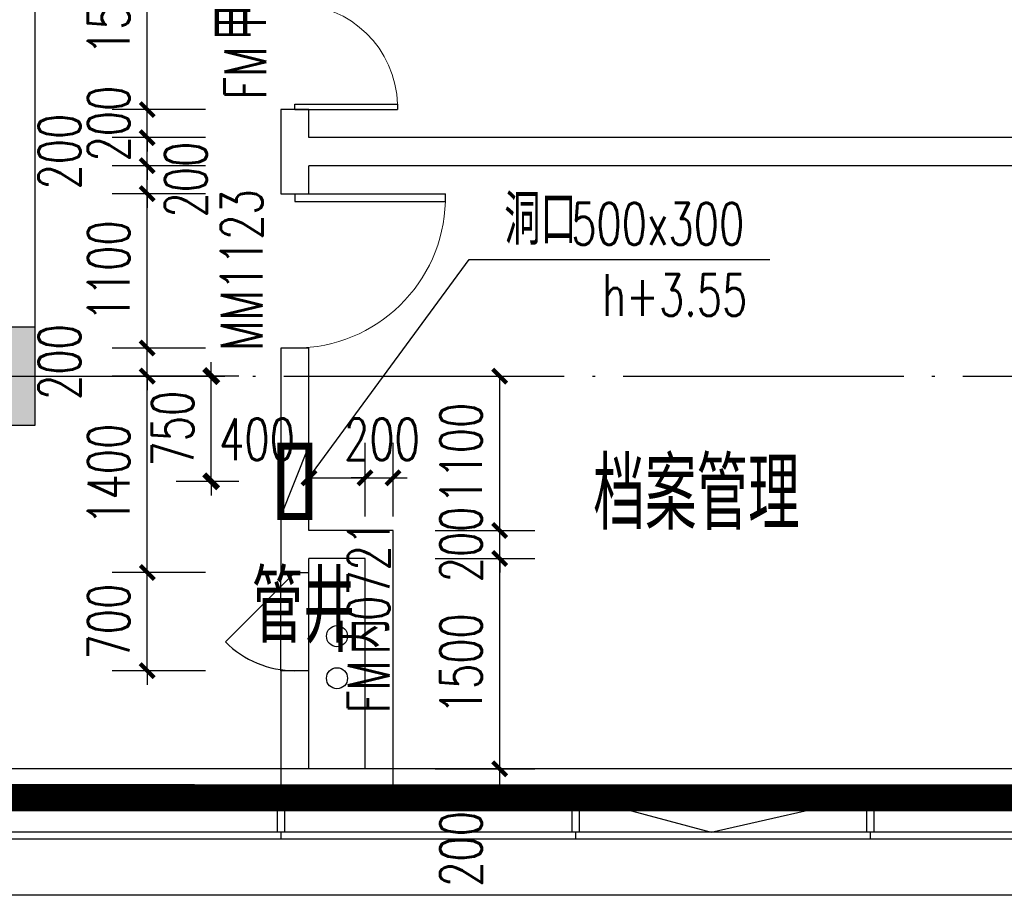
# Model space of a CAD drawing. Extents: x 797781 to 1255204, y 21234 to 1024248.
# Tile 266 of 656: x 980747 to 987764, y 268514 to 274762. Entities that reach past the tile are written whole.
import ezdxf

# ---------------------------------------------------------------- set-up
doc = ezdxf.new("R2010")
doc.units = 0
doc.header["$LTSCALE"] = 1000
doc.header["$MEASUREMENT"] = 0
doc.linetypes.add('230303生产综合楼-平面图_t8$0$DOTE', pattern=[2.4200000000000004, 2, -0.2, 0.02, -0.2])
doc.linetypes.add('__DASH', pattern=[0.35, 0.25, -0.1])
for name, color, linetype in [('230303生产综合楼-平面图_t8$0$3T_WOOD', 21, 'Continuous'), ('230303生产综合楼-平面图_t8$0$COLUMN', 40, 'Continuous'), ('230303生产综合楼-平面图_t8$0$CURTWALL', 4, 'Continuous'), ('230303生产综合楼-平面图_t8$0$DOOR_FIRE', 4, 'Continuous'), ('230303生产综合楼-平面图_t8$0$DOOR_FIRE_TEXT', 7, 'Continuous'), ('230303生产综合楼-平面图_t8$0$DOTE', 1, '230303生产综合楼-平面图_t8$0$DOTE'), ('230303生产综合楼-平面图_t8$0$PUB_DIM', 3, 'Continuous'), ('230303生产综合楼-平面图_t8$0$PUB_HATCH', 8, 'Continuous'), ('230303生产综合楼-平面图_t8$0$PUB_TEXT', 7, 'Continuous'), ('230303生产综合楼-平面图_t8$0$VPIPE-雨水', 4, 'Continuous'), ('230303生产综合楼-平面图_t8$0$WALL', 40, 'Continuous'), ('230303生产综合楼-平面图_t8$0$WINDOW', 4, 'Continuous'), ('230303生产综合楼-平面图_t8$0$WINDOW_TEXT', 7, 'Continuous'), ('230303生产综合楼-平面图_t8$0$看线', 115, 'Continuous'), ('A-暖通提建筑洞口', 1, 'Continuous'), ('DIM_LEAD', 3, 'Continuous'), ('PUB_DIM', 3, 'Continuous'), ('PUB_HATCH', 8, 'Continuous'), ('PUB_TEXT', 7, 'Continuous'), ('WINDOW', 4, 'Continuous')]:
    doc.layers.add(name, color=color, linetype=linetype)
doc.styles.add('230303生产综合楼-平面图_t8$0$_TCH_DIM', font='SIMPLEX', dxfattribs={"bigfont": 'GBCBIG'})
doc.styles.add('230303生产综合楼-平面图_T8$0$_TCH_DIM_T3', font='SIMPLEX', dxfattribs={"width": 0.7058823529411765, "bigfont": 'GBCBIG'})
doc.styles.add('230303生产综合楼-平面图_t8$0$_TCH_WINDOW', font='SIMPLEX', dxfattribs={"height": 3.5, "bigfont": 'GBCBIG'})
doc.styles.add('_TCH_DIM', font='SIMPLEX', dxfattribs={"bigfont": 'GBCBIG'})
doc.styles.add('_TCH_DIM_T3', font='SIMPLEX', dxfattribs={"width": 0.7058823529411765, "bigfont": 'GBCBIG'})
doc.dimstyles.new('230303生产综合楼-平面图_T8$0$_TCH_ARCH&&100', dxfattribs={"dimtxt": 297.5, "dimasz": 100, "dimexe": 250, "dimexo": 300, "dimgap": 126.25, "dimtad": 1, "dimdec": 0, "dimzin": 0, "dimdsep": 46, "dimtxsty": '230303生产综合楼-平面图_T8$0$_TCH_DIM_T3', "dimblk": '230303生产综合楼-平面图_t8$0$_ArchTick', "dimcen": 0.09, "dimclrt": 7, "dimazin": 2, "dimtfac": 1, "dimtdec": 0, "dimtix": 1, "dimtmove": 2, "dimatfit": 3, "dimfxl": 1, "dimtolj": 1, "dimtzin": 0, "dimarcsym": 0})
doc.dimstyles.new('_TCH_ARCH&&100', dxfattribs={"dimtxt": 297.5, "dimasz": 100, "dimexe": 250, "dimexo": 300, "dimgap": 126.25, "dimtad": 1, "dimdec": 0, "dimzin": 0, "dimdsep": 46, "dimtxsty": '_TCH_DIM_T3', "dimblk": 'ARCHTICK', "dimcen": 0.09, "dimclrt": 7, "dimazin": 2, "dimtfac": 1, "dimtdec": 0, "dimtix": 1, "dimtmove": 2, "dimatfit": 3, "dimfxl": 1, "dimtolj": 1, "dimtzin": 0, "dimarcsym": 0})

# ---------------------------------------------------------------- blocks, each defined once
blk = doc.blocks.new('AQ2')
at = {"color": 6, "linetype": '__DASH', "ltscale": 4, "const_width": 200}
blk.add_lwpolyline([(1125985.202185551, 272623.1692221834), (1125985.202185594, 263323.1692221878), (1058450.711264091, 263323.1692218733), (1032885.202185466, 265973.5692109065), (1032885.202185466, 272623.1692221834)], dxfattribs=at)
blk = doc.blocks.new('_ArchTick')
at = {"color": 0, "linetype": 'ByBlock', "const_width": 0.4}
blk.add_lwpolyline([(-0.5, -0.5), (0.5, 0.5)], dxfattribs=at)
blk = doc.blocks.new('*D6665')
at = {"layer": 'Defpoints', "color": 0, "transparency": 16777216}
for p in [(721462.6006455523, 269163.885864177), (721959.1024247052, 269163.885864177), (721959.1024247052, 268413.8858563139)]:
    blk.add_point(p, dxfattribs=at)
at = {"layer": 'PUB_DIM', "color": 0, "lineweight": -2, "transparency": 16777216}
for p, q in [((721462.6006455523, 269163.885864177), (721462.6006455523, 269263.885864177)), ((721659.1024247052, 269163.885864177), (721212.6006455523, 269163.885864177)), ((721462.6006455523, 268413.8858563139), (721462.6006455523, 269163.885864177)), ((721659.1024247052, 268413.8858563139), (721212.6006455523, 268413.8858563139)), ((721462.6006455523, 268413.8858563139), (721462.6006455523, 268313.8858563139))]:
    blk.add_line(p, q, dxfattribs=at)
at = {"layer": 'PUB_DIM', "color": 0, "lineweight": -2, "transparency": 16777216, "xscale": 100, "yscale": 100, "zscale": 100}
for p, rotation in [((721462.6006455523, 269163.885864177), 270), ((721462.6006455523, 268413.8858563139), 90)]:
    blk.add_blockref('_ArchTick', p, dxfattribs=dict(at, rotation=rotation))
at = {"layer": 'PUB_DIM', "color": 7, "transparency": 16777216, "insert": (721187.6006455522, 268788.8858602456), "char_height": 297.5, "attachment_point": 5, "rotation": 90, "style": '_TCH_DIM_T3'}
blk.add_mtext('\\A1;750', dxfattribs=at)
blk = doc.blocks.new('230303生产综合楼-平面图_t8$0$2-XHS')
at = {"layer": '230303生产综合楼-平面图_t8$0$VPIPE-雨水'}
for centre in [(1146007.434335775, 81520.61530948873), (1146007.434335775, 81220.61530948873)]:
    blk.add_circle(centre, 75, dxfattribs=at)
blk = doc.blocks.new('230303生产综合楼-平面图_t8$0$2WLGJ')
at = {"layer": '230303生产综合楼-平面图_t8$0$3T_WOOD'}
for points in [[(1110110.225042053, 68796.24598444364), (1110060.225042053, 68796.24598444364), (1110060.225042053, 69046.24598474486), (1110110.225042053, 69046.24598474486)], [(1112210.225042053, 68796.24598444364), (1112160.225042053, 68796.24598444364), (1112160.225042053, 69046.24598474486), (1112210.225042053, 69046.24598474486)], [(1114310.229535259, 68796.24598442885), (1114260.229535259, 68796.24598442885), (1114260.225042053, 69046.24598474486), (1114310.225042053, 69046.24598474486)]]:
    blk.add_lwpolyline(points, close=True, dxfattribs=at)
for points in [[(1110085.229535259, 68796.24598443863), (1110085.229535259, 68746.24598443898)], [(1112185.229535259, 68796.24598443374), (1112185.229535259, 68746.24598443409)], [(1114285.229535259, 68796.24598442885), (1114285.229535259, 68746.2459844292)]]:
    blk.add_lwpolyline(points, dxfattribs=at)
blk = doc.blocks.new('230303生产综合楼-平面图_t8$0$_ArchTick')
at = {"color": 0, "linetype": 'ByBlock', "const_width": 0.3}
blk.add_lwpolyline([(-0.5, -0.5), (0.5, 0.5)], dxfattribs=at)
blk = doc.blocks.new('*D5123')
at = {"layer": '230303生产综合楼-平面图_t8$0$PUB_DIM', "color": 0, "lineweight": -2, "transparency": 16777216}
for p, q in [((982808.0048330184, 271221.5512974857), (982808.0048330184, 271746.5909350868)), ((983208.0047239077, 271221.5512923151), (983208.0047239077, 271746.5909350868)), ((982808.0048330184, 271496.5909350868), (983208.0047239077, 271496.5909350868))]:
    blk.add_line(p, q, dxfattribs=at)
at = {"layer": 'Defpoints', "color": 0, "transparency": 16777216}
for p in [(983208.0047239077, 271496.5909350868), (982808.0048330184, 270921.5512974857), (983208.0047239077, 270921.5512923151)]:
    blk.add_point(p, dxfattribs=at)
at = {"layer": '230303生产综合楼-平面图_t8$0$PUB_DIM', "color": 0, "lineweight": -2, "transparency": 16777216, "xscale": 100, "yscale": 100, "zscale": 100, "rotation": 180}
blk.add_blockref('230303生产综合楼-平面图_t8$0$_ArchTick', (982808.0048330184, 271496.5909350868), dxfattribs=at)
at = {"layer": '230303生产综合楼-平面图_t8$0$PUB_DIM', "color": 0, "lineweight": -2, "transparency": 16777216, "xscale": 100, "yscale": 100, "zscale": 100}
blk.add_blockref('230303生产综合楼-平面图_t8$0$_ArchTick', (983208.0047239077, 271496.5909350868), dxfattribs=at)
at = {"layer": '230303生产综合楼-平面图_t8$0$PUB_DIM', "color": 7, "transparency": 16777216, "insert": (982438.0048440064, 271771.5909424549), "char_height": 297.5, "attachment_point": 5, "style": '230303生产综合楼-平面图_T8$0$_TCH_DIM_T3'}
blk.add_mtext('\\A1;400', dxfattribs=at)
blk = doc.blocks.new('*D5124')
at = {"layer": '230303生产综合楼-平面图_t8$0$PUB_DIM', "color": 0, "lineweight": -2, "transparency": 16777216}
for p, q in [((983208.0047239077, 271221.5512923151), (983208.0047239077, 271746.5909312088)), ((983408.0047239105, 271221.5512897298), (983408.0047239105, 271746.5909312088)), ((983208.0047239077, 271496.5909312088), (983108.0047239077, 271496.5909312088)), ((983208.0047239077, 271496.5909312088), (983408.0047239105, 271496.5909312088)), ((983408.0047239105, 271496.5909312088), (983508.0047239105, 271496.5909312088))]:
    blk.add_line(p, q, dxfattribs=at)
at = {"layer": 'Defpoints', "color": 0, "transparency": 16777216}
for p in [(983408.0047239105, 271496.5909312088), (983208.0047239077, 270921.5512923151), (983408.0047239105, 270921.5512897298)]:
    blk.add_point(p, dxfattribs=at)
at = {"layer": '230303生产综合楼-平面图_t8$0$PUB_DIM', "color": 0, "lineweight": -2, "transparency": 16777216, "xscale": 100, "yscale": 100, "zscale": 100}
blk.add_blockref('230303生产综合楼-平面图_t8$0$_ArchTick', (983208.0047239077, 271496.5909312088), dxfattribs=at)
at = {"layer": '230303生产综合楼-平面图_t8$0$PUB_DIM', "color": 0, "lineweight": -2, "transparency": 16777216, "xscale": 100, "yscale": 100, "zscale": 100, "rotation": 180}
blk.add_blockref('230303生产综合楼-平面图_t8$0$_ArchTick', (983408.0047239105, 271496.5909312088), dxfattribs=at)
at = {"layer": '230303生产综合楼-平面图_t8$0$PUB_DIM', "color": 7, "transparency": 16777216, "insert": (983328.1775734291, 271771.5909251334), "char_height": 297.5, "attachment_point": 5, "style": '230303生产综合楼-平面图_T8$0$_TCH_DIM_T3'}
blk.add_mtext('\\A1;200', dxfattribs=at)
blk = doc.blocks.new('*D5125')
at = {"layer": '230303生产综合楼-平面图_t8$0$PUB_DIM', "color": 0, "lineweight": -2, "transparency": 16777216}
for p, q in [((983708.0047045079, 272221.5512974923), (984417.5283399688, 272221.5512974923)), ((984167.5283399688, 271121.5512974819), (984167.5283399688, 272221.5512974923)), ((983708.004704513, 271121.5512974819), (984417.5283399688, 271121.5512974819))]:
    blk.add_line(p, q, dxfattribs=at)
at = {"layer": 'Defpoints', "color": 0, "transparency": 16777216}
for p in [(983408.0047045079, 272221.5512974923), (984167.5283399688, 272221.5512974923), (983408.004704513, 271121.5512974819)]:
    blk.add_point(p, dxfattribs=at)
at = {"layer": '230303生产综合楼-平面图_t8$0$PUB_DIM', "color": 0, "lineweight": -2, "transparency": 16777216, "xscale": 100, "yscale": 100, "zscale": 100}
for p, rotation in [((984167.5283399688, 272221.5512974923), 90), ((984167.5283399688, 271121.5512974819), 270)]:
    blk.add_blockref('230303生产综合楼-平面图_t8$0$_ArchTick', p, dxfattribs=dict(at, rotation=rotation))
at = {"layer": '230303生产综合楼-平面图_t8$0$PUB_DIM', "color": 7, "transparency": 16777216, "insert": (983892.5283399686, 271671.5512974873), "char_height": 297.5, "attachment_point": 5, "rotation": 90, "style": '230303生产综合楼-平面图_T8$0$_TCH_DIM_T3'}
blk.add_mtext('\\A1;1100', dxfattribs=at)
blk = doc.blocks.new('*D5126')
at = {"layer": '230303生产综合楼-平面图_t8$0$PUB_DIM', "color": 0, "lineweight": -2, "transparency": 16777216}
for p, q in [((984167.5283399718, 271121.5512974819), (984167.5283399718, 271221.5512974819)), ((983708.004704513, 271121.5512974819), (984417.5283399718, 271121.5512974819)), ((984167.5283399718, 270921.5512974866), (984167.5283399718, 271121.5512974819)), ((983708.0047045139, 270921.5512974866), (984417.5283399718, 270921.5512974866)), ((984167.5283399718, 270921.5512974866), (984167.5283399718, 270821.5512974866))]:
    blk.add_line(p, q, dxfattribs=at)
at = {"layer": 'Defpoints', "color": 0, "transparency": 16777216}
for p in [(983408.004704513, 271121.5512974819), (984167.5283399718, 271121.5512974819), (983408.0047045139, 270921.5512974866)]:
    blk.add_point(p, dxfattribs=at)
at = {"layer": '230303生产综合楼-平面图_t8$0$PUB_DIM', "color": 0, "lineweight": -2, "transparency": 16777216, "xscale": 100, "yscale": 100, "zscale": 100}
for p, rotation in [((984167.5283399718, 271121.5512974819), 270), ((984167.5283399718, 270921.5512974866), 90)]:
    blk.add_blockref('230303生产综合楼-平面图_t8$0$_ArchTick', p, dxfattribs=dict(at, rotation=rotation))
at = {"layer": '230303生产综合楼-平面图_t8$0$PUB_DIM', "color": 7, "transparency": 16777216, "insert": (983892.5283399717, 271021.5512974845), "char_height": 297.5, "attachment_point": 5, "rotation": 90, "style": '230303生产综合楼-平面图_T8$0$_TCH_DIM_T3'}
blk.add_mtext('\\A1;200', dxfattribs=at)
blk = doc.blocks.new('*D5127')
at = {"layer": '230303生产综合楼-平面图_t8$0$PUB_DIM', "color": 0, "lineweight": -2, "transparency": 16777216}
for p, q in [((983708.0047045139, 270921.5512974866), (984417.5283399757, 270921.5512974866)), ((984167.5283399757, 269421.5512974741), (984167.5283399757, 270921.5512974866)), ((983708.0047045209, 269421.5512974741), (984417.5283399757, 269421.5512974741))]:
    blk.add_line(p, q, dxfattribs=at)
at = {"layer": 'Defpoints', "color": 0, "transparency": 16777216}
for p in [(983408.0047045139, 270921.5512974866), (984167.5283399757, 270921.5512974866), (983408.0047045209, 269421.5512974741)]:
    blk.add_point(p, dxfattribs=at)
at = {"layer": '230303生产综合楼-平面图_t8$0$PUB_DIM', "color": 0, "lineweight": -2, "transparency": 16777216, "xscale": 100, "yscale": 100, "zscale": 100}
for p, rotation in [((984167.5283399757, 270921.5512974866), 90), ((984167.5283399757, 269421.5512974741), 270)]:
    blk.add_blockref('230303生产综合楼-平面图_t8$0$_ArchTick', p, dxfattribs=dict(at, rotation=rotation))
at = {"layer": '230303生产综合楼-平面图_t8$0$PUB_DIM', "color": 7, "transparency": 16777216, "insert": (983892.5283399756, 270171.5512974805), "char_height": 297.5, "attachment_point": 5, "rotation": 90, "style": '230303生产综合楼-平面图_T8$0$_TCH_DIM_T3'}
blk.add_mtext('\\A1;1500', dxfattribs=at)
blk = doc.blocks.new('*D5128')
at = {"layer": '230303生产综合楼-平面图_t8$0$PUB_DIM', "color": 0, "lineweight": -2, "transparency": 16777216}
for p, q in [((984167.5283399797, 269421.5512974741), (984167.5283399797, 269521.5512974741)), ((983708.0047045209, 269421.5512974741), (984417.5283399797, 269421.5512974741)), ((984167.5283399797, 269221.5512974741), (984167.5283399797, 269421.5512974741)), ((983708.0047045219, 269221.5512974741), (984417.5283399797, 269221.5512974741)), ((984167.5283399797, 269221.5512974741), (984167.5283399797, 269121.5512974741))]:
    blk.add_line(p, q, dxfattribs=at)
at = {"layer": 'Defpoints', "color": 0, "transparency": 16777216}
for p in [(983408.0047045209, 269421.5512974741), (984167.5283399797, 269421.5512974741), (983408.0047045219, 269221.5512974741)]:
    blk.add_point(p, dxfattribs=at)
at = {"layer": '230303生产综合楼-平面图_t8$0$PUB_DIM', "color": 0, "lineweight": -2, "transparency": 16777216, "xscale": 100, "yscale": 100, "zscale": 100}
for p, rotation in [((984167.5283399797, 269421.5512974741), 270), ((984167.5283399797, 269221.5512974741), 90)]:
    blk.add_blockref('230303生产综合楼-平面图_t8$0$_ArchTick', p, dxfattribs=dict(at, rotation=rotation))
at = {"layer": '230303生产综合楼-平面图_t8$0$PUB_DIM', "color": 7, "transparency": 16777216, "insert": (983892.5283399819, 268851.5512974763), "char_height": 297.5, "attachment_point": 5, "rotation": 90, "style": '230303生产综合楼-平面图_T8$0$_TCH_DIM_T3'}
blk.add_mtext('\\A1;200', dxfattribs=at)
blk = doc.blocks.new('*D5129')
at = {"layer": '230303生产综合楼-平面图_t8$0$PUB_DIM', "color": 0, "lineweight": -2, "transparency": 16777216}
for p, q in [((982070.7054637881, 275621.5512450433), (981405.6945891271, 275621.5512450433)), ((981655.6945891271, 274121.5512450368), (981655.6945891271, 275621.5512450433)), ((982070.7057392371, 274121.5512450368), (981405.6945891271, 274121.5512450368))]:
    blk.add_line(p, q, dxfattribs=at)
at = {"layer": 'Defpoints', "color": 0, "transparency": 16777216}
for p in [(981655.6945891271, 275621.5512450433), (982370.7054637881, 275621.5512450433), (982370.7057392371, 274121.5512450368)]:
    blk.add_point(p, dxfattribs=at)
at = {"layer": '230303生产综合楼-平面图_t8$0$PUB_DIM', "color": 0, "lineweight": -2, "transparency": 16777216, "xscale": 100, "yscale": 100, "zscale": 100}
for p, rotation in [((981655.6945891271, 275621.5512450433), 90), ((981655.6945891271, 274121.5512450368), 270)]:
    blk.add_blockref('230303生产综合楼-平面图_t8$0$_ArchTick', p, dxfattribs=dict(at, rotation=rotation))
at = {"layer": '230303生产综合楼-平面图_t8$0$PUB_DIM', "color": 7, "transparency": 16777216, "insert": (981380.694589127, 274871.5512450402), "char_height": 297.5, "attachment_point": 5, "rotation": 90, "style": '230303生产综合楼-平面图_T8$0$_TCH_DIM_T3'}
blk.add_mtext('\\A1;1500', dxfattribs=at)
blk = doc.blocks.new('*D5130')
at = {"layer": '230303生产综合楼-平面图_t8$0$PUB_DIM', "color": 0, "lineweight": -2, "transparency": 16777216}
for p, q in [((981655.6947452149, 274121.5512450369), (981655.6947452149, 274221.5512450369)), ((982070.7057392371, 274121.5512450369), (981405.6947452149, 274121.5512450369)), ((981655.6947452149, 273921.5510844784), (981655.6947452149, 274121.5512450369)), ((982070.7057759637, 273921.5510844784), (981405.6947452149, 273921.5510844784)), ((981655.6947452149, 273921.5510844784), (981655.6947452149, 273821.5510844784))]:
    blk.add_line(p, q, dxfattribs=at)
at = {"layer": 'Defpoints', "color": 0, "transparency": 16777216}
for p in [(981655.6947452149, 274121.5512450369), (982370.7057392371, 274121.5512450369), (982370.7057759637, 273921.5510844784)]:
    blk.add_point(p, dxfattribs=at)
at = {"layer": '230303生产综合楼-平面图_t8$0$PUB_DIM', "color": 0, "lineweight": -2, "transparency": 16777216, "xscale": 100, "yscale": 100, "zscale": 100}
for p, rotation in [((981655.6947452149, 274121.5512450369), 270), ((981655.6947452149, 273921.5510844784), 90)]:
    blk.add_blockref('230303生产综合楼-平面图_t8$0$_ArchTick', p, dxfattribs=dict(at, rotation=rotation))
at = {"layer": '230303生产综合楼-平面图_t8$0$PUB_DIM', "color": 7, "transparency": 16777216, "insert": (981380.6947452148, 274021.5511647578), "char_height": 297.5, "attachment_point": 5, "rotation": 90, "style": '230303生产综合楼-平面图_T8$0$_TCH_DIM_T3'}
blk.add_mtext('\\A1;200', dxfattribs=at)
blk = doc.blocks.new('*D5131')
at = {"layer": '230303生产综合楼-平面图_t8$0$PUB_DIM', "color": 0, "lineweight": -2, "transparency": 16777216}
for p, q in [((981655.6947819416, 273921.5510844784), (981655.6947819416, 274021.5510844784)), ((982070.7057759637, 273921.5510844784), (981405.6947819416, 273921.5510844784)), ((981655.6947819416, 273721.5510186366), (981655.6947819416, 273921.5510844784)), ((982070.7058126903, 273721.5510186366), (981405.6947819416, 273721.5510186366)), ((981655.6947819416, 273721.5510186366), (981655.6947819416, 273621.5510186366))]:
    blk.add_line(p, q, dxfattribs=at)
at = {"layer": 'Defpoints', "color": 0, "transparency": 16777216}
for p in [(981655.6947819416, 273921.5510844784), (982370.7057759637, 273921.5510844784), (982370.7058126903, 273721.5510186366)]:
    blk.add_point(p, dxfattribs=at)
at = {"layer": '230303生产综合楼-平面图_t8$0$PUB_DIM', "color": 0, "lineweight": -2, "transparency": 16777216, "xscale": 100, "yscale": 100, "zscale": 100}
for p, rotation in [((981655.6947819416, 273921.5510844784), 270), ((981655.6947819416, 273721.5510186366), 90)]:
    blk.add_blockref('230303生产综合楼-平面图_t8$0$_ArchTick', p, dxfattribs=dict(at, rotation=rotation))
at = {"layer": '230303生产综合楼-平面图_t8$0$PUB_DIM', "color": 7, "transparency": 16777216, "insert": (981030.6947819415, 273821.5508054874), "char_height": 297.5, "attachment_point": 5, "rotation": 90, "style": '230303生产综合楼-平面图_T8$0$_TCH_DIM_T3'}
blk.add_mtext('\\A1;200', dxfattribs=at)
blk = doc.blocks.new('*D5132')
at = {"layer": '230303生产综合楼-平面图_t8$0$PUB_DIM', "color": 0, "lineweight": -2, "transparency": 16777216}
for p, q in [((981655.6948186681, 273721.5510186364), (981655.6948186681, 273821.5510186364)), ((982070.7058126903, 273721.5510186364), (981405.6948186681, 273721.5510186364)), ((981655.6948186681, 273521.5512850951), (981655.6948186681, 273721.5510186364)), ((982070.7058494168, 273521.5512850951), (981405.6948186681, 273521.5512850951)), ((981655.6948186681, 273521.5512850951), (981655.6948186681, 273421.5512850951))]:
    blk.add_line(p, q, dxfattribs=at)
at = {"layer": 'Defpoints', "color": 0, "transparency": 16777216}
for p in [(981655.6948186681, 273721.5510186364), (982370.7058126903, 273721.5510186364), (982370.7058494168, 273521.5512850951)]:
    blk.add_point(p, dxfattribs=at)
at = {"layer": '230303生产综合楼-平面图_t8$0$PUB_DIM', "color": 0, "lineweight": -2, "transparency": 16777216, "xscale": 100, "yscale": 100, "zscale": 100}
for p, rotation in [((981655.6948186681, 273721.5510186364), 270), ((981655.6948186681, 273521.5512850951), 90)]:
    blk.add_blockref('230303生产综合楼-平面图_t8$0$_ArchTick', p, dxfattribs=dict(at, rotation=rotation))
at = {"layer": '230303生产综合楼-平面图_t8$0$PUB_DIM', "color": 7, "transparency": 16777216, "insert": (981930.6948186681, 273621.5510710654), "char_height": 297.5, "attachment_point": 5, "rotation": 90, "style": '230303生产综合楼-平面图_T8$0$_TCH_DIM_T3'}
blk.add_mtext('\\A1;200', dxfattribs=at)
blk = doc.blocks.new('*D5133')
at = {"layer": '230303生产综合楼-平面图_t8$0$PUB_DIM', "color": 0, "lineweight": -2, "transparency": 16777216}
for p, q in [((982070.7058494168, 273521.5512850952), (981405.6949380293, 273521.5512850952)), ((981655.6949380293, 272421.5512850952), (981655.6949380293, 273521.5512850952)), ((982070.7060514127, 272421.5512850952), (981405.6949380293, 272421.5512850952))]:
    blk.add_line(p, q, dxfattribs=at)
at = {"layer": 'Defpoints', "color": 0, "transparency": 16777216}
for p in [(981655.6949380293, 273521.5512850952), (982370.7058494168, 273521.5512850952), (982370.7060514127, 272421.5512850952)]:
    blk.add_point(p, dxfattribs=at)
at = {"layer": '230303生产综合楼-平面图_t8$0$PUB_DIM', "color": 0, "lineweight": -2, "transparency": 16777216, "xscale": 100, "yscale": 100, "zscale": 100}
for p, rotation in [((981655.6949380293, 273521.5512850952), 90), ((981655.6949380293, 272421.5512850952), 270)]:
    blk.add_blockref('230303生产综合楼-平面图_t8$0$_ArchTick', p, dxfattribs=dict(at, rotation=rotation))
at = {"layer": '230303生产综合楼-平面图_t8$0$PUB_DIM', "color": 7, "transparency": 16777216, "insert": (981380.6949380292, 272971.5512850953), "char_height": 297.5, "attachment_point": 5, "rotation": 90, "style": '230303生产综合楼-平面图_T8$0$_TCH_DIM_T3'}
blk.add_mtext('\\A1;1100', dxfattribs=at)
blk = doc.blocks.new('*D5134')
at = {"layer": '230303生产综合楼-平面图_t8$0$PUB_DIM', "color": 0, "lineweight": -2, "transparency": 16777216}
for p, q in [((981655.6950573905, 272421.551285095), (981655.6950573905, 272521.551285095)), ((982070.7060514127, 272421.551285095), (981405.6950573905, 272421.551285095)), ((981655.6950573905, 272221.5513874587), (981655.6950573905, 272421.551285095)), ((982070.7060881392, 272221.5513874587), (981405.6950573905, 272221.5513874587)), ((981655.6950573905, 272221.5513874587), (981655.6950573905, 272121.5513874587))]:
    blk.add_line(p, q, dxfattribs=at)
at = {"layer": 'Defpoints', "color": 0, "transparency": 16777216}
for p in [(981655.6950573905, 272421.551285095), (982370.7060514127, 272421.551285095), (982370.7060881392, 272221.5513874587)]:
    blk.add_point(p, dxfattribs=at)
at = {"layer": '230303生产综合楼-平面图_t8$0$PUB_DIM', "color": 0, "lineweight": -2, "transparency": 16777216, "xscale": 100, "yscale": 100, "zscale": 100}
for p, rotation in [((981655.6950573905, 272421.551285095), 270), ((981655.6950573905, 272221.5513874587), 90)]:
    blk.add_blockref('230303生产综合楼-平面图_t8$0$_ArchTick', p, dxfattribs=dict(at, rotation=rotation))
at = {"layer": '230303生产综合楼-平面图_t8$0$PUB_DIM', "color": 7, "transparency": 16777216, "insert": (981030.6950573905, 272321.5510902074), "char_height": 297.5, "attachment_point": 5, "rotation": 90, "style": '230303生产综合楼-平面图_T8$0$_TCH_DIM_T3'}
blk.add_mtext('\\A1;200', dxfattribs=at)
blk = doc.blocks.new('*D5135')
at = {"layer": '230303生产综合楼-平面图_t8$0$PUB_DIM', "color": 0, "lineweight": -2, "transparency": 16777216}
for p, q in [((982070.7060881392, 272221.5513874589), (981405.6952042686, 272221.5513874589)), ((981655.6952042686, 270821.8568133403), (981655.6952042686, 272221.5513874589)), ((982070.7063451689, 270821.8568133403), (981405.6952042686, 270821.8568133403))]:
    blk.add_line(p, q, dxfattribs=at)
at = {"layer": 'Defpoints', "color": 0, "transparency": 16777216}
for p in [(981655.6952042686, 272221.5513874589), (982370.7060881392, 272221.5513874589), (982370.7063451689, 270821.8568133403)]:
    blk.add_point(p, dxfattribs=at)
at = {"layer": '230303生产综合楼-平面图_t8$0$PUB_DIM', "color": 0, "lineweight": -2, "transparency": 16777216, "xscale": 100, "yscale": 100, "zscale": 100}
for p, rotation in [((981655.6952042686, 272221.5513874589), 90), ((981655.6952042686, 270821.8568133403), 270)]:
    blk.add_blockref('230303生产综合楼-平面图_t8$0$_ArchTick', p, dxfattribs=dict(at, rotation=rotation))
at = {"layer": '230303生产综合楼-平面图_t8$0$PUB_DIM', "color": 7, "transparency": 16777216, "insert": (981380.6952042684, 271521.7041003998), "char_height": 297.5, "attachment_point": 5, "rotation": 90, "style": '230303生产综合楼-平面图_T8$0$_TCH_DIM_T3'}
blk.add_mtext('\\A1;1400', dxfattribs=at)
blk = doc.blocks.new('*D5136')
at = {"layer": '230303生产综合楼-平面图_t8$0$PUB_DIM', "color": 0, "lineweight": -2, "transparency": 16777216}
for p, q in [((981655.6953970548, 270821.8568133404), (981655.6953970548, 270921.8568133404)), ((982070.7063451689, 270821.8568133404), (981405.6953970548, 270821.8568133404)), ((981655.6953970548, 270121.8568133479), (981655.6953970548, 270821.8568133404)), ((982070.7064737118, 270121.8568133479), (981405.6953970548, 270121.8568133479)), ((981655.6953970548, 270121.8568133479), (981655.6953970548, 270021.8568133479))]:
    blk.add_line(p, q, dxfattribs=at)
at = {"layer": 'Defpoints', "color": 0, "transparency": 16777216}
for p in [(981655.6953970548, 270821.8568133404), (982370.7063451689, 270821.8568133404), (982370.7064737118, 270121.8568133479)]:
    blk.add_point(p, dxfattribs=at)
at = {"layer": '230303生产综合楼-平面图_t8$0$PUB_DIM', "color": 0, "lineweight": -2, "transparency": 16777216, "xscale": 100, "yscale": 100, "zscale": 100}
for p, rotation in [((981655.6953970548, 270821.8568133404), 270), ((981655.6953970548, 270121.8568133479), 90)]:
    blk.add_blockref('230303生产综合楼-平面图_t8$0$_ArchTick', p, dxfattribs=dict(at, rotation=rotation))
at = {"layer": '230303生产综合楼-平面图_t8$0$PUB_DIM', "color": 7, "transparency": 16777216, "insert": (981380.6953970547, 270471.8568133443), "char_height": 297.5, "attachment_point": 5, "rotation": 90, "style": '230303生产综合楼-平面图_T8$0$_TCH_DIM_T3'}
blk.add_mtext('\\A1;700', dxfattribs=at)
blk = doc.blocks.new('$DorLib2D$00000114')
at = {"color": 0}
blk.add_line((0.4999999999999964, 3.6e-15), (-0.2071067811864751, 0.7071067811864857), dxfattribs=at)
blk.add_arc((0.5000000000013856, -1.1546e-12), 1.000000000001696, 135, 180, dxfattribs=at)
blk = doc.blocks.new('230303生产综合楼-平面图_t8$0$$DorLib2D$00000001')
for p, q in [((0.45, 0.9750000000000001), (0.5000000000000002, 0.9750000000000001)), ((0.45, 0), (0.45, 0.9750000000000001)), ((0.5, 0), (0.5, 0.9750000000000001)), ((0.5, 0), (0.45, 0))]:
    blk.add_line(p, q)
at = {"lineweight": 13}
blk.add_arc((0.475, 0), 0.975, 91.4692835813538, 180, dxfattribs=at)
blk = doc.blocks.new('230303生产综合楼-平面图_t8$0$$DorLib2D$00000002')
for p, q in [((-0.5, -1e-16), (-0.5000000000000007, 0.4875)), ((-0.4750000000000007, 0.4875), (-0.5000000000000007, 0.4875)), ((-0.475, 0), (-0.4750000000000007, 0.4875)), ((0.475, 0), (0.4750000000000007, 0.4875)), ((0.4750000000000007, 0.4875), (0.5000000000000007, 0.4875)), ((0.5, -1e-16), (0.5000000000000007, 0.4875)), ((-0.5, -1e-16), (-0.475, 0)), ((0.5, -1e-16), (0.475, 0))]:
    blk.add_line(p, q)
at = {"lineweight": 13}
for centre, start, end in [((-0.4875, 0), 0, 88.53071641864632), ((0.4875, 0), 91.46928358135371, 180)]:
    blk.add_arc(centre, 0.4875, start, end, dxfattribs=at)
blk = doc.blocks.new('_FZH')
blk.add_lwpolyline([(-0.5, -0.5), (0.5, -0.5), (0.5, 0.5), (-0.5, 0.5)], close=True)
at = {"layer": 'PUB_HATCH'}
blk.add_solid([(-0.5, -0.5), (0.5, -0.5), (-0.5, 0.5), (0.5, 0.5)], dxfattribs=at)
blk = doc.blocks.new('2FND22')
at = {"layer": 'A-暖通提建筑洞口', "const_width": 50}
blk.add_lwpolyline([(722159.1024247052, 268663.8858563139), (722159.1024247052, 268163.8858563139), (721959.1024247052, 268163.8858563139), (721959.1024247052, 268663.8858563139)], close=True, dxfattribs=at)
at = {"layer": 'A-暖通提建筑洞口'}
blk.add_lwpolyline([(721959.1024247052, 268163.8858563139), (722159.1024247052, 268663.8858563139)], dxfattribs=at)
at = {"layer": 'DIM_LEAD'}
for p, q in [((722159.1024258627, 268438.9255043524), (723300.9547573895, 269995.4371534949)), ((722159.1024258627, 268438.9255043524), (723300.9547573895, 269995.4371534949)), ((723300.9547573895, 269995.4371534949), (725443.5169828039, 269995.4371534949))]:
    blk.add_line(p, q, dxfattribs=at)
at = {"layer": 'PUB_TEXT', "style": '_TCH_DIM'}
blk.add_text('洞口', height=357.4468085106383, dxfattribs=at).set_placement((723551.9212381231, 270100.4371534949))
at = {"layer": 'PUB_TEXT', "style": '_TCH_DIM', "width": 0.7058823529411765}
for s, p in [('500x300', (724028.5169828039, 270100.4371534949)), ('h+3.55', (724248.5169828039, 269592.9371534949))]:
    blk.add_text(s, height=297.5, dxfattribs=at).set_placement(p)
at = {"layer": 'PUB_DIM'}
dim = blk.add_aligned_dim(p1=(721959.1024247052, 268413.8858563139), p2=(721959.1024247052, 269163.885864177), distance=496.5017791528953, dimstyle='_TCH_ARCH&&100', dxfattribs=at)
dim.commit()
dim.dimension.update_dxf_attribs({"geometry": '*D6665', "text_midpoint": (721187.6006455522, 268788.8858602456)})

msp = doc.modelspace()

# ---------------------------------------------------------------- linework, layer by layer
at = {"layer": '230303生产综合楼-平面图_t8$0$CURTWALL'}
for points in [[(895858.0044139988, 298621.5512973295), (963708.0044139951, 298621.5512976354), (989558.004414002, 295941.6573991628), (989558.0044141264, 268921.5512975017), (921708.0044139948, 268921.5512971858), (895858.0044139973, 271601.444723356)], [(895908.0044139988, 298571.5512973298), (963705.4195671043, 298571.5512976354), (989508.0044140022, 295896.5729728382), (989508.0044141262, 268971.5512975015), (921710.589260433, 268971.5512971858), (895908.0044139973, 271646.5291504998)], [(896158.0044139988, 298321.5512973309), (963692.4953326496, 298321.5512976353), (989258.0044140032, 295671.1508412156), (989258.004414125, 269221.5512975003), (921723.5134926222, 269221.5512971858), (896158.0044139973, 271871.9512862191)]]:
    msp.add_lwpolyline(points, close=True, dxfattribs=at)
msp.add_lwpolyline([(984732.999920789, 269221.5512974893), (985674.796074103, 268971.5512974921), (986782.999920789, 269221.5512974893)], dxfattribs=at)
at = {"layer": '230303生产综合楼-平面图_t8$0$DOTE'}
msp.add_line((895508.0044139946, 272221.5512974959), (989908.0044139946, 272221.5512974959), dxfattribs=at)
at = {"layer": '230303生产综合楼-平面图_t8$0$PUB_HATCH', "color": 8}
for points in [[(989058.0044141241, 269421.5512974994), (921733.8528783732, 269421.5512971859), (896358.0044139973, 272052.2889947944), (896358.0073022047, 281821.5510169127)], [(989058.004414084, 278121.5512974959), (989058.0044141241, 269421.5512974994), (983408.0047045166, 269421.5512974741)]]:
    msp.add_lwpolyline(points, dxfattribs=at)
at = {"layer": '230303生产综合楼-平面图_t8$0$WALL'}
for p, q in [((980857.9999210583, 272571.5512974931), (980857.9999210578, 276571.5512974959)), ((982808.0049123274, 274121.5512817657), (982608.0049123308, 274121.5512450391)), ((982608.0049123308, 274121.5512450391), (982608.0049674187, 273821.551263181)), ((982808.0049490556, 273921.5512817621), (982808.0049123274, 274121.5512817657)), ((989058.0044140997, 273921.5512954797), (982808.0049490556, 273921.5512817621)), ((982608.0049674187, 273821.5512861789), (982608.0049535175, 273521.5512851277)), ((982808.0049535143, 273521.5512758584), (982808.004962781, 273721.5512817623)), ((989258.0044140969, 273721.5512959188), (982808.004962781, 273721.5512817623)), ((982608.0049535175, 273521.5512851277), (982808.0049535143, 273521.5512758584)), ((982608.0049025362, 272421.5512850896), (982608.004837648, 271021.5513021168)), ((982808.0049025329, 272421.5512758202), (982608.0049025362, 272421.5512850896)), ((982808.0048422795, 271121.5512974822), (982808.0049025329, 272421.5512758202)), ((983408.0047264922, 271121.5512974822), (982808.0048422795, 271121.5512974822)), ((983408.004701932, 269221.551297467), (983408.0047264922, 271121.5512974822)), ((982608.004837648, 271021.5513021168), (982608.0048283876, 270821.8568133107)), ((982808.0048284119, 270821.8568040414), (982808.0048330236, 270921.5512974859)), ((983208.0047239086, 270921.5512974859), (982808.0048330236, 270921.5512974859)), ((983208.004704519, 269421.5512974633), (983208.0047239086, 270921.5512974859)), ((982608.0048283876, 270821.8568133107), (982808.0048284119, 270821.8568040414)), ((982608.0047959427, 270121.8568133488), (982608.004754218, 269221.551297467)), ((982808.004795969, 270121.8568040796), (982608.0047959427, 270121.8568133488)), ((982808.0047635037, 269421.5512974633), (982808.004795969, 270121.8568040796)), ((983208.004704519, 269421.5512974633), (982808.0047635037, 269421.5512974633)), ((983408.004701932, 269221.551297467), (982608.004754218, 269221.551297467))]:
    msp.add_line(p, q, dxfattribs=at)
at = {"layer": '230303生产综合楼-平面图_t8$0$看线'}
msp.add_lwpolyline([(895458.0044139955, 299021.5512973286), (964094.7042846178, 299021.5512976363), (989958.0044139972, 296301.7994980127), (989958.0044141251, 268521.5512975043), (921321.3000519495, 268521.5512971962), (895458.0044139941, 271241.3026245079)], close=True, dxfattribs=at)
at = {"layer": 'WINDOW'}
for p, q in [((982608.0047959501, 270121.8568133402), (982608.0048283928, 270821.8568133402)), ((982808.0047959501, 270121.8568040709), (982808.0048283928, 270821.8568040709))]:
    msp.add_line(p, q, dxfattribs=at)

# ---------------------------------------------------------------- block references
for name, p in [('AQ2', (-136727.1977714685, 5898.382075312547)), ('230303生产综合楼-平面图_t8$0$2WLGJ', (-127477.2251212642, 200175.3053127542)), ('2FND22', (260648.9024337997, 3057.665433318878)), ('230303生产综合楼-平面图_t8$0$2-XHS', (-162999.429501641, 188847.3147312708))]:
    msp.add_blockref(name, p)
at = {"layer": '230303生产综合楼-平面图_t8$0$COLUMN', "xscale": 700, "yscale": 700, "zscale": 700, "rotation": 270}
msp.add_blockref('_FZH', (980508.0044139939, 272221.5512974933), dxfattribs=at)
at = {"layer": '230303生产综合楼-平面图_t8$0$DOOR_FIRE', "xscale": 1500, "yscale": -1500, "zscale": 200, "rotation": 90.00001052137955}
msp.add_blockref('230303生产综合楼-平面图_t8$0$$DorLib2D$00000002', (982708.0047746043, 274871.5512634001), dxfattribs=at)
at = {"layer": '230303生产综合楼-平面图_t8$0$WINDOW'}
ref = msp.add_blockref('230303生产综合楼-平面图_t8$0$$DorLib2D$00000001', (982708.004928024, 272971.5512804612), dxfattribs=dict(at, xscale=1100, yscale=-1100, zscale=200, rotation=89.9999973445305))
ref.add_attrib('A', 'MM1123', (982476.8597967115, 272401.5512911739), dxfattribs={"layer": '230303生产综合楼-平面图_t8$0$WINDOW_TEXT', "ltscale": 2, "height": 297.5, "rotation": 89.9999973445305, "style": '230303生产综合楼-平面图_t8$0$_TCH_WINDOW', "width": 0.7058823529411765})
at = {"layer": 'WINDOW', "xscale": 700, "yscale": 700, "zscale": 700, "rotation": 89.99999734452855}
msp.add_blockref('$DorLib2D$00000114', (982708.0048121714, 270471.8568087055), dxfattribs=at)

# ---------------------------------------------------------------- texts
at = {"layer": '230303生产综合楼-平面图_t8$0$DOOR_FIRE_TEXT', "style": '230303生产综合楼-平面图_t8$0$_TCH_WINDOW'}
msp.add_text('甲', height=357.4468085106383, rotation=90.00001052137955, dxfattribs=at).set_placement((982503.1097172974, 274612.4022896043))
at = {"layer": '230303生产综合楼-平面图_t8$0$DOOR_FIRE_TEXT', "style": '230303生产综合楼-平面图_t8$0$_TCH_WINDOW', "width": 0.7058823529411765}
msp.add_text('FM', height=297.5, rotation=90.00001052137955, dxfattribs=at).set_placement((982503.1097944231, 274192.4022896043))
at = {"layer": '230303生产综合楼-平面图_t8$0$PUB_TEXT', "style": '230303生产综合楼-平面图_t8$0$_TCH_DIM'}
for s, p in [('档案管理', (984835.0317131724, 271126.4472876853)), ('管井', (982400.31689925, 270321.5512974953))]:
    msp.add_text(s, height=510.6382978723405, dxfattribs=at).set_placement(p)
at = {"layer": '230303生产综合楼-平面图_t8$0$WINDOW_TEXT', "style": '230303生产综合楼-平面图_t8$0$_TCH_WINDOW', "width": 0.7058823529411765}
for s, p in [('0721', (983383.004718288, 270476.0057176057)), ('FM', (983383.0046877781, 269817.7078452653))]:
    msp.add_text(s, height=297.5, rotation=89.99999734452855, dxfattribs=at).set_placement(p)
at = {"layer": '230303生产综合楼-平面图_t8$0$WINDOW_TEXT', "style": '230303生产综合楼-平面图_t8$0$_TCH_WINDOW'}
msp.add_text('丙', height=357.4468085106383, rotation=89.99999734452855, dxfattribs=at).set_placement((983383.0047072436, 270237.7078452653))

# ---------------------------------------------------------------- dimensions: what is measured, and where the dimension line sits
at = {"layer": '230303生产综合楼-平面图_t8$0$PUB_DIM'}
for p1, p2, distance, picture, middle in [((982370.7057392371, 274121.5512450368), (982370.7054637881, 275621.5512450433), 715.010874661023, '*D5129', (981380.694589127, 274871.5512450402)), ((982370.7057759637, 273921.5510844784), (982370.7057392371, 274121.5512450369), 715.0109940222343, '*D5130', (981380.6947452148, 274021.5511647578)), ((982370.7060514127, 272421.5512850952), (982370.7058494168, 273521.5512850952), 715.0109113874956, '*D5133', (981380.6949380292, 272971.5512850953)), ((982370.7063451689, 270821.8568133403), (982370.7060881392, 272221.5513874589), 715.010883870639, '*D5135', (981380.6952042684, 271521.7041003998)), ((983408.004704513, 271121.5512974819), (983408.0047045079, 272221.5512974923), -759.5236354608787, '*D5125', (983892.5283399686, 271671.5512974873)), ((983408.0047045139, 270921.5512974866), (983408.004704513, 271121.5512974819), -759.5236354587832, '*D5126', (983892.5283399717, 271021.5512974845)), ((983408.0047045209, 269421.5512974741), (983408.0047045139, 270921.5512974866), -759.5236354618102, '*D5127', (983892.5283399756, 270171.5512974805)), ((982370.7064737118, 270121.8568133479), (982370.7063451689, 270821.8568133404), 715.0109481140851, '*D5136', (981380.6953970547, 270471.8568133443))]:
    dim = msp.add_aligned_dim(p1=p1, p2=p2, distance=distance, dimstyle='230303生产综合楼-平面图_T8$0$_TCH_ARCH&&100', dxfattribs=at)
    dim.commit()
    dim.dimension.update_dxf_attribs({"geometry": picture, "text_midpoint": middle})
for base, p1, p2, angle, picture, middle in [((981655.6947819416, 273921.5510844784), (982370.7058126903, 273721.5510186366), (982370.7057759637, 273921.5510844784), 90.00001052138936, '*D5131', (981030.6947819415, 273821.5508054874)), ((981655.6948186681, 273721.5510186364), (982370.7058494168, 273521.5512850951), (982370.7058126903, 273721.5510186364), 90.00001052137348, '*D5132', (981930.6948186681, 273621.5510710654)), ((981655.6950573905, 272421.551285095), (982370.7060881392, 272221.5513874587), (982370.7060514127, 272421.551285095), 90.00001052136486, '*D5134', (981030.6950573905, 272321.5510902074)), ((983208.0047239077, 271496.5909350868), (982808.0048330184, 270921.5512974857), (983208.0047239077, 270921.5512923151), 359.9999992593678, '*D5123', (982438.0048440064, 271771.5909424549)), ((983408.0047239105, 271496.5909312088), (983208.0047239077, 270921.5512923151), (983408.0047239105, 270921.5512897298), 359.99999925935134, '*D5124', (983328.1775734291, 271771.5909251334)), ((984167.5283399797, 269421.5512974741), (983408.0047045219, 269221.5512974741), (983408.0047045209, 269421.5512974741), 90.00000000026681, '*D5128', (983892.5283399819, 268851.5512974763))]:
    dim = msp.add_linear_dim(base=base, p1=p1, p2=p2, angle=angle, dimstyle='230303生产综合楼-平面图_T8$0$_TCH_ARCH&&100', dxfattribs=at)
    dim.commit()
    dim.dimension.update_dxf_attribs({"geometry": picture, "text_midpoint": middle, "dimtype": 161})

doc.saveas('drawing.dxf')
